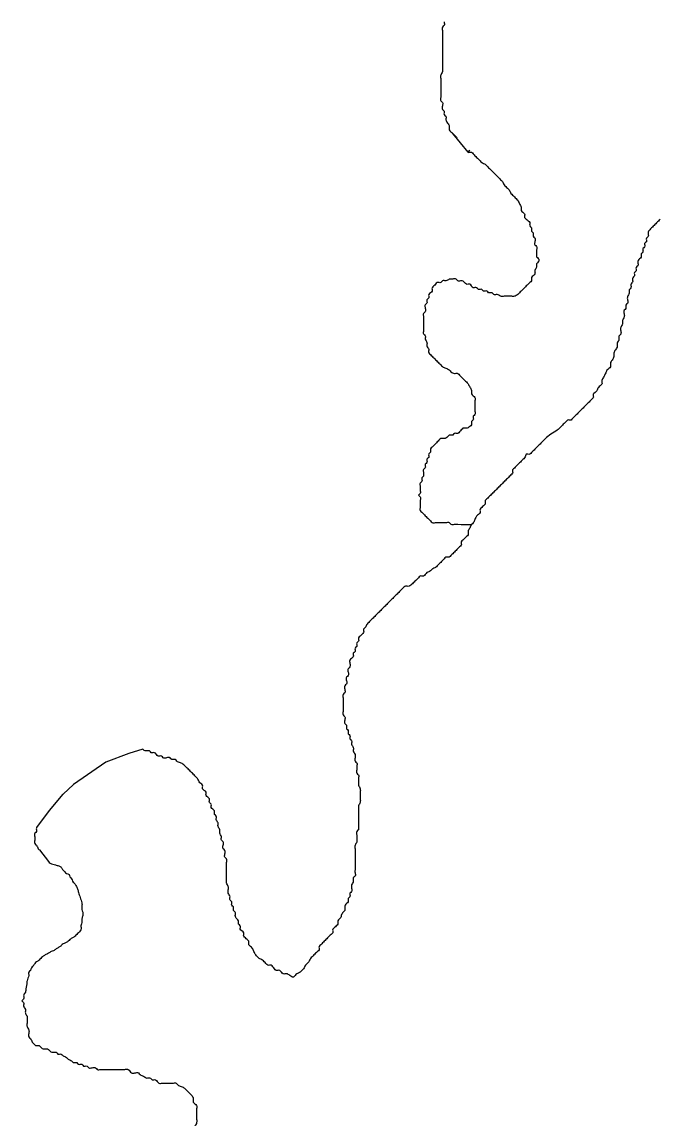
# Model space of a CAD drawing. Extents: x 813775 to 1157140, y 1757555 to 1979907.
# Drawn here: x 1050303 to 1051399, y 1815038 to 1816920 of the extents above; entities that cross this region are included whole.
import ezdxf

# ---------------------------------------------------------------- set-up
doc = ezdxf.new("R2010")
doc.units = 0
doc.layers.add('Level 35', color=7, linetype='Continuous')

msp = doc.modelspace()

# ---------------------------------------------------------------- linework, layer by layer
at = {"layer": 'Level 35'}
for points in [[(1051069.3, 1816696.1), (1051042.9, 1816728.5)], [(1050510.4, 1815671.4), (1050486.9, 1815664.1), (1050447.1, 1815649.3), (1050391.5, 1815611)], [(1050328.7, 1815536.9), (1050350.4, 1815566.5), (1050373.8, 1815594.5), (1050391.5, 1815611)], [(1050333.1, 1815498.5), (1050348.6, 1815478.7)]]:
    msp.add_lwpolyline(points, dxfattribs=at)
for points in [[(1051028.1, 1816919.8), (1051028.1, 1816913.9), (1051025.2, 1816911), (1051025.2, 1816905.1), (1051025.2, 1816899.2), (1051025.2, 1816893.3), (1051025.2, 1816887.4), (1051025.2, 1816881.5), (1051025.2, 1816875.7), (1051025.2, 1816869.8), (1051025.2, 1816863.9), (1051025.2, 1816858), (1051025.2, 1816852.1), (1051025.2, 1816846.2), (1051025.2, 1816840.3), (1051025.2, 1816834.5), (1051022.3, 1816828.6), (1051022.3, 1816822.7), (1051022.3, 1816813.8), (1051022.3, 1816808), (1051022.3, 1816802.1), (1051022.3, 1816796.2), (1051022.3, 1816790.3), (1051022.3, 1816784.4), (1051025.2, 1816781.5), (1051025.2, 1816775.6), (1051025.2, 1816769.7), (1051028.1, 1816766.8), (1051028.1, 1816760.9), (1051031.1, 1816757.9), (1051031.1, 1816752), (1051034, 1816746.2), (1051037, 1816740.3), (1051037, 1816734.4), (1051039.9, 1816731.4), (1051042.9, 1816728.5), (1051045.8, 1816725.6), (1051048.7, 1816722.6), (1051050.2, 1816721.1)], [(1051072.3, 1816699.1), (1051069.3, 1816696.1), (1051075.2, 1816696.1), (1051078.2, 1816693.2), (1051081.1, 1816690.2), (1051084, 1816687.3), (1051087, 1816684.4), (1051089.9, 1816681.4), (1051092.9, 1816678.5), (1051098.7, 1816675.5), (1051101.7, 1816672.6), (1051104.6, 1816669.6), (1051107.6, 1816666.7), (1051110.5, 1816663.8), (1051113.5, 1816660.8), (1051116.4, 1816657.9), (1051119.3, 1816654.9), (1051122.3, 1816652), (1051125.2, 1816649), (1051128.2, 1816646.1), (1051131.1, 1816640.2), (1051134, 1816637.3), (1051137, 1816634.3), (1051139.9, 1816631.4), (1051142.9, 1816625.5), (1051145.8, 1816622.6), (1051148.8, 1816619.6), (1051151.7, 1816616.7), (1051154.6, 1816613.7), (1051157.6, 1816607.8), (1051160.5, 1816602), (1051160.5, 1816596.1), (1051163.5, 1816593.1), (1051166.4, 1816590.2), (1051166.4, 1816584.3), (1051169.3, 1816581.4), (1051172.3, 1816578.4), (1051175.2, 1816575.5), (1051175.2, 1816569.6), (1051178.2, 1816566.6), (1051178.2, 1816560.8), (1051181.1, 1816557.8), (1051181.1, 1816551.9), (1051184.1, 1816549), (1051184.1, 1816543.1), (1051184.1, 1816537.2), (1051187, 1816534.3), (1051187, 1816528.4), (1051187, 1816522.5), (1051187, 1816516.6), (1051189.9, 1816513.7), (1051189.9, 1816507.8), (1051187, 1816504.8), (1051187, 1816499), (1051184.1, 1816493.1), (1051184.1, 1816487.2), (1051181.1, 1816484.2), (1051178.2, 1816481.3), (1051178.2, 1816475.4), (1051175.2, 1816472.5), (1051172.3, 1816469.5), (1051169.3, 1816466.6), (1051166.4, 1816463.6), (1051163.5, 1816460.7), (1051160.5, 1816457.8), (1051157.6, 1816454.8), (1051154.6, 1816451.9), (1051148.8, 1816448.9), (1051142.9, 1816448.9), (1051137, 1816448.9), (1051131.1, 1816448.9), (1051125.2, 1816448.9), (1051119.3, 1816451.9), (1051113.5, 1816451.9), (1051110.5, 1816454.8), (1051104.6, 1816454.8), (1051101.7, 1816457.8), (1051095.8, 1816457.8), (1051092.9, 1816460.7), (1051087, 1816460.7), (1051084, 1816463.6), (1051078.2, 1816463.6), (1051075.2, 1816466.6), (1051072.3, 1816469.5), (1051066.4, 1816469.5), (1051063.4, 1816472.5), (1051057.6, 1816475.4), (1051051.7, 1816475.4), (1051048.7, 1816478.4), (1051042.9, 1816478.4), (1051037, 1816478.4)], [(1051399.1, 1816580.8), (1051396.2, 1816577.9), (1051393.2, 1816574.9), (1051390.3, 1816572), (1051387.3, 1816569), (1051384.4, 1816566.1), (1051381.4, 1816563.2), (1051378.5, 1816557.3), (1051378.5, 1816551.4), (1051375.6, 1816548.4), (1051375.6, 1816542.6), (1051372.6, 1816539.6), (1051372.6, 1816533.7), (1051369.7, 1816530.8), (1051369.7, 1816524.9), (1051366.7, 1816522), (1051366.7, 1816516.1), (1051363.8, 1816513.1), (1051360.9, 1816507.2), (1051360.9, 1816501.4), (1051357.9, 1816498.4), (1051357.9, 1816492.5), (1051355, 1816489.6), (1051355, 1816483.7), (1051352, 1816480.8), (1051352, 1816474.9), (1051349.1, 1816469), (1051349.1, 1816463.1), (1051346.1, 1816460.2), (1051346.1, 1816454.3), (1051343.2, 1816448.4), (1051343.2, 1816442.5), (1051343.2, 1816436.6), (1051340.3, 1816433.7), (1051340.3, 1816427.8), (1051337.3, 1816424.8), (1051337.3, 1816419), (1051337.3, 1816413.1), (1051334.4, 1816407.2), (1051334.4, 1816401.3), (1051331.4, 1816395.4), (1051331.4, 1816389.5), (1051331.4, 1816383.6), (1051328.5, 1816380.7), (1051328.5, 1816374.8), (1051325.5, 1816368.9), (1051325.5, 1816363), (1051322.6, 1816357.2), (1051319.7, 1816351.3), (1051319.7, 1816345.4), (1051316.7, 1816339.5), (1051313.8, 1816333.6), (1051313.8, 1816327.7), (1051310.8, 1816324.8), (1051307.9, 1816321.8), (1051305, 1816315.9), (1051302, 1816310.1), (1051299.1, 1816304.2), (1051299.1, 1816298.3), (1051296.1, 1816295.3), (1051293.2, 1816292.4), (1051290.2, 1816286.5), (1051287.3, 1816283.6), (1051284.4, 1816280.6), (1051284.4, 1816274.7), (1051281.4, 1816271.8), (1051278.5, 1816268.9), (1051275.5, 1816265.9), (1051272.6, 1816263), (1051269.7, 1816260), (1051266.7, 1816257.1), (1051263.8, 1816254.1), (1051260.8, 1816251.2), (1051257.9, 1816248.3), (1051254.9, 1816245.3), (1051252, 1816242.4), (1051249.1, 1816239.4), (1051246.1, 1816236.5), (1051240.2, 1816236.5), (1051237.3, 1816233.5), (1051234.4, 1816230.6), (1051231.4, 1816227.7), (1051228.5, 1816224.7), (1051225.5, 1816221.8), (1051222.6, 1816218.8)], [(1051037, 1816478.4), (1051031.1, 1816475.4), (1051025.2, 1816475.4), (1051022.3, 1816472.5), (1051016.4, 1816472.5), (1051013.4, 1816469.5), (1051010.5, 1816466.6), (1051007.5, 1816463.6), (1051007.5, 1816457.8), (1051004.6, 1816454.8), (1051001.7, 1816451.9), (1051001.7, 1816446), (1050998.7, 1816443), (1050998.7, 1816437.2), (1050995.8, 1816434.2), (1050995.8, 1816428.3), (1050995.8, 1816422.4), (1050992.8, 1816419.5), (1050992.8, 1816413.6), (1050992.8, 1816407.7), (1050992.8, 1816401.8), (1050992.8, 1816396), (1050992.8, 1816390.1), (1050992.8, 1816384.2), (1050995.8, 1816381.2), (1050995.8, 1816375.4), (1050998.7, 1816369.5), (1050998.7, 1816363.6), (1051001.7, 1816357.7), (1051001.7, 1816351.8), (1051004.6, 1816348.9), (1051007.5, 1816345.9), (1051010.5, 1816343), (1051013.4, 1816340), (1051016.4, 1816337.1), (1051019.3, 1816334.2), (1051022.3, 1816331.2), (1051025.2, 1816328.3), (1051031.1, 1816325.3), (1051037, 1816322.4), (1051039.9, 1816319.4), (1051045.8, 1816316.5), (1051051.7, 1816316.5), (1051054.6, 1816313.6), (1051057.6, 1816310.6), (1051060.5, 1816307.7), (1051063.4, 1816304.7), (1051066.4, 1816301.8), (1051069.3, 1816298.8), (1051072.3, 1816293), (1051075.2, 1816287.1), (1051075.2, 1816281.2), (1051078.2, 1816278.2), (1051081.1, 1816275.3), (1051081.1, 1816269.4), (1051081.1, 1816263.5), (1051081.1, 1816257.6), (1051081.1, 1816251.8), (1051081.1, 1816245.9), (1051078.2, 1816242.9), (1051078.2, 1816237), (1051075.2, 1816234.1), (1051075.2, 1816228.2), (1051072.3, 1816225.3), (1051066.4, 1816222.3), (1051060.5, 1816222.3), (1051057.6, 1816219.4), (1051054.6, 1816216.4), (1051051.7, 1816213.5), (1051045.8, 1816213.5), (1051042.9, 1816210.6), (1051037, 1816210.6), (1051034, 1816207.6), (1051028.1, 1816204.7), (1051022.3, 1816204.7), (1051019.3, 1816201.7), (1051016.4, 1816198.8), (1051013.4, 1816195.8), (1051010.5, 1816192.9), (1051007.5, 1816190), (1051004.6, 1816187), (1051004.6, 1816181.1), (1051001.7, 1816178.2), (1051001.7, 1816172.3), (1050998.7, 1816169.3), (1050998.7, 1816163.5), (1050995.8, 1816160.5), (1050995.8, 1816154.6), (1050992.8, 1816151.7), (1050992.8, 1816145.8), (1050992.8, 1816139.9)], [(1051222.6, 1816218.8), (1051201.7, 1816204.1), (1051198.8, 1816201.1), (1051195.8, 1816198.2), (1051192.9, 1816195.3), (1051189.9, 1816192.3), (1051187, 1816189.4), (1051184.1, 1816186.4), (1051181.1, 1816183.5), (1051178.2, 1816180.5), (1051175.2, 1816177.6), (1051169.3, 1816177.6), (1051166.4, 1816171.7), (1051163.5, 1816168.8), (1051160.5, 1816165.8), (1051157.6, 1816162.9), (1051154.6, 1816159.9), (1051151.7, 1816157), (1051148.8, 1816154.1), (1051145.8, 1816151.1), (1051145.8, 1816145.2), (1051142.9, 1816142.3), (1051139.9, 1816139.3), (1051137, 1816136.4), (1051134, 1816133.5), (1051131.1, 1816130.5), (1051128.2, 1816127.6), (1051125.2, 1816124.6), (1051122.3, 1816121.7), (1051119.3, 1816118.7), (1051116.4, 1816115.8), (1051113.5, 1816112.9), (1051110.5, 1816109.9), (1051107.6, 1816107), (1051104.6, 1816104), (1051101.7, 1816101.1), (1051098.7, 1816098.1), (1051098.7, 1816092.3), (1051095.8, 1816089.3), (1051092.9, 1816086.4), (1051089.9, 1816083.4), (1051089.9, 1816077.5), (1051087, 1816074.6), (1051084, 1816071.7), (1051081.1, 1816065.8), (1051078.2, 1816059.9), (1051075.2, 1816056.9), (1051072.3, 1816051.1), (1051069.3, 1816045.2), (1051069.3, 1816039.3), (1051066.4, 1816036.3), (1051063.4, 1816033.4), (1051060.5, 1816030.5), (1051057.6, 1816027.5), (1051057.6, 1816021.6), (1051054.6, 1816018.7), (1051051.7, 1816015.7), (1051048.7, 1816012.8), (1051045.8, 1816009.9), (1051042.9, 1816006.9), (1051039.9, 1816004), (1051037, 1816001), (1051031.1, 1816001), (1051028.1, 1815998.1), (1051025.2, 1815995.1), (1051022.3, 1815992.2), (1051019.3, 1815989.3), (1051016.4, 1815986.3), (1051013.4, 1815983.4), (1051007.5, 1815980.4), (1051004.6, 1815977.5), (1050998.7, 1815974.5), (1050995.8, 1815971.6), (1050992.8, 1815968.7), (1050987, 1815968.7), (1050984, 1815965.7), (1050981.1, 1815962.8), (1050978.1, 1815959.8), (1050975.2, 1815956.9), (1050972.2, 1815953.9), (1050966.4, 1815951), (1050960.5, 1815951), (1050957.5, 1815948.1), (1050954.6, 1815945.1)], [(1050992.8, 1816139.9), (1050989.9, 1816137), (1050989.9, 1816131.1), (1050987, 1816128.1), (1050987, 1816122.3), (1050987, 1816116.4), (1050987, 1816110.5), (1050984, 1816107.5), (1050987, 1816104.6), (1050987, 1816098.7), (1050987, 1816092.8), (1050987, 1816086.9), (1050987, 1816081.1), (1050989.9, 1816078.1), (1050992.8, 1816075.2), (1050995.8, 1816072.2), (1050998.7, 1816069.3), (1051001.7, 1816066.3), (1051004.6, 1816063.4), (1051007.5, 1816060.5), (1051013.4, 1816060.5), (1051019.3, 1816060.5), (1051025.2, 1816060.5), (1051031.1, 1816060.5), (1051037, 1816060.5), (1051039.9, 1816057.5), (1051045.8, 1816057.5), (1051051.7, 1816057.5), (1051075.2, 1816056.9)], [(1050954.6, 1815945.1), (1050951.7, 1815942.2), (1050948.7, 1815939.2), (1050945.8, 1815936.3), (1050942.8, 1815933.3), (1050939.9, 1815930.4), (1050936.9, 1815927.5), (1050934, 1815924.5), (1050931.1, 1815921.6), (1050928.1, 1815918.6), (1050925.2, 1815915.7), (1050922.2, 1815912.7), (1050919.3, 1815909.8), (1050916.4, 1815906.9), (1050913.4, 1815903.9), (1050910.5, 1815901), (1050907.5, 1815898), (1050904.6, 1815895.1), (1050901.6, 1815892.1), (1050898.7, 1815889.2), (1050895.8, 1815886.3), (1050892.8, 1815880.4), (1050889.9, 1815877.4), (1050889.9, 1815871.5), (1050886.9, 1815868.6), (1050884, 1815865.7), (1050881.1, 1815862.7), (1050881.1, 1815856.8), (1050878.1, 1815853.9), (1050878.1, 1815848), (1050875.2, 1815845.1), (1050875.2, 1815839.2), (1050872.2, 1815836.2), (1050872.2, 1815830.3), (1050869.3, 1815827.4), (1050866.3, 1815824.5), (1050866.3, 1815818.6), (1050866.3, 1815812.7), (1050863.4, 1815809.7), (1050863.4, 1815803.9), (1050863.4, 1815798), (1050860.5, 1815795), (1050860.5, 1815789.1), (1050860.5, 1815783.3), (1050857.5, 1815780.3), (1050857.5, 1815774.4), (1050857.5, 1815768.5), (1050854.6, 1815765.6), (1050854.6, 1815759.7), (1050854.6, 1815753.8), (1050854.6, 1815747.9), (1050854.6, 1815742), (1050854.6, 1815736.2), (1050854.6, 1815730.3), (1050857.5, 1815727.3), (1050857.5, 1815721.4), (1050857.5, 1815715.6), (1050860.5, 1815712.6), (1050860.5, 1815706.7), (1050863.4, 1815703.8), (1050863.4, 1815697.9), (1050866.3, 1815695), (1050866.3, 1815689.1), (1050869.3, 1815686.1), (1050869.3, 1815680.2), (1050872.2, 1815674.4), (1050872.2, 1815668.5), (1050875.2, 1815662.6), (1050875.2, 1815656.7), (1050875.2, 1815650.8), (1050878.1, 1815647.9), (1050878.1, 1815642), (1050878.1, 1815636.1), (1050878.1, 1815630.2), (1050881.1, 1815627.3), (1050881.1, 1815621.4), (1050881.1, 1815615.5), (1050881.1, 1815609.6), (1050884, 1815603.7), (1050884, 1815597.8), (1050884, 1815592), (1050884, 1815586.1), (1050884, 1815580.2), (1050881.1, 1815574.3), (1050881.1, 1815568.4), (1050881.1, 1815562.5), (1050881.1, 1815556.6), (1050881.1, 1815550.8), (1050881.1, 1815544.9), (1050881.1, 1815539), (1050881.1, 1815533.1)], [(1050669.2, 1815386), (1050669.2, 1815391.8), (1050666.3, 1815394.8), (1050666.3, 1815400.7), (1050663.4, 1815403.6), (1050663.4, 1815409.5), (1050660.4, 1815412.4), (1050660.4, 1815418.3), (1050657.5, 1815424.2), (1050657.5, 1815430.1), (1050657.5, 1815436), (1050654.5, 1815441.9), (1050654.5, 1815447.8), (1050654.5, 1815453.6), (1050654.5, 1815459.5), (1050654.5, 1815465.4), (1050654.5, 1815471.3), (1050654.5, 1815477.2), (1050654.5, 1815483.1), (1050651.6, 1815486), (1050651.6, 1815491.9), (1050651.6, 1815497.8), (1050648.6, 1815500.7), (1050648.6, 1815506.6), (1050648.6, 1815512.5), (1050645.7, 1815515.4), (1050645.7, 1815521.3), (1050642.8, 1815527.2), (1050642.8, 1815533.1), (1050639.8, 1815539), (1050639.8, 1815544.9), (1050636.9, 1815550.8), (1050636.9, 1815556.6), (1050633.9, 1815559.6), (1050633.9, 1815565.5), (1050631, 1815568.4), (1050628.1, 1815571.4), (1050628.1, 1815577.2), (1050625.1, 1815580.2), (1050625.1, 1815586.1), (1050622.2, 1815589), (1050619.2, 1815592), (1050619.2, 1815597.8), (1050616.3, 1815600.8), (1050613.3, 1815603.7), (1050613.3, 1815609.6), (1050610.4, 1815612.6), (1050607.5, 1815615.5), (1050604.5, 1815621.4), (1050601.6, 1815624.3), (1050598.6, 1815627.3), (1050595.7, 1815630.2), (1050592.8, 1815633.2), (1050589.8, 1815636.1), (1050586.9, 1815639), (1050583.9, 1815642), (1050581, 1815644.9), (1050575.1, 1815647.9), (1050569.2, 1815650.8), (1050566.3, 1815653.8), (1050560.4, 1815653.8), (1050557.5, 1815656.7), (1050551.6, 1815656.7), (1050545.7, 1815656.7), (1050542.7, 1815659.6), (1050536.9, 1815659.6), (1050533.9, 1815662.6), (1050531, 1815665.5), (1050525.1, 1815665.5), (1050522.2, 1815668.5), (1050516.3, 1815668.5), (1050510.4, 1815671.4)], [(1050328.7, 1815536.9), (1050328, 1815536), (1050328, 1815530.2), (1050325.1, 1815527.2), (1050325.1, 1815521.3), (1050325.1, 1815515.4), (1050325.1, 1815509.6), (1050328, 1815506.6), (1050330.9, 1815500.7), (1050333.1, 1815498.5)], [(1050881.1, 1815533.1), (1050878.1, 1815530.2), (1050878.1, 1815524.3), (1050878.1, 1815518.4), (1050878.1, 1815512.5), (1050875.2, 1815506.6), (1050875.2, 1815500.7), (1050875.2, 1815494.8), (1050875.2, 1815489), (1050875.2, 1815483.1), (1050875.2, 1815477.2), (1050875.2, 1815471.3), (1050875.2, 1815465.4), (1050875.2, 1815459.5), (1050875.2, 1815453.6), (1050872.2, 1815450.7), (1050872.2, 1815444.8), (1050869.3, 1815438.9), (1050869.3, 1815433), (1050869.3, 1815427.2), (1050866.3, 1815424.2), (1050866.3, 1815418.3), (1050863.4, 1815415.4), (1050863.4, 1815409.5), (1050860.5, 1815406.6), (1050857.5, 1815400.7), (1050857.5, 1815394.8), (1050854.6, 1815391.8), (1050851.6, 1815386), (1050848.7, 1815380.1), (1050845.7, 1815377.1), (1050845.7, 1815371.2), (1050842.8, 1815368.3), (1050839.9, 1815365.4), (1050836.9, 1815362.4), (1050836.9, 1815356.5), (1050834, 1815353.6), (1050831, 1815350.6), (1050828.1, 1815347.7), (1050825.2, 1815344.8), (1050822.2, 1815341.8), (1050819.3, 1815338.9), (1050816.3, 1815335.9), (1050813.4, 1815333), (1050813.4, 1815327.1), (1050810.4, 1815324.2), (1050807.5, 1815321.2), (1050804.6, 1815318.3), (1050801.6, 1815315.3), (1050798.7, 1815312.4), (1050795.7, 1815306.5), (1050792.8, 1815303.6), (1050789.9, 1815300.6), (1050786.9, 1815294.7), (1050784, 1815291.8), (1050781, 1815288.8), (1050775.1, 1815285.9), (1050772.2, 1815283), (1050769.3, 1815280), (1050763.4, 1815283), (1050757.5, 1815285.9), (1050751.6, 1815285.9), (1050748.7, 1815288.8), (1050745.7, 1815291.8), (1050739.8, 1815291.8), (1050736.9, 1815294.7), (1050734, 1815297.7), (1050731, 1815300.6), (1050725.1, 1815300.6), (1050722.2, 1815303.6), (1050719.3, 1815306.5), (1050716.3, 1815309.4), (1050710.4, 1815312.4), (1050707.5, 1815315.3), (1050704.5, 1815318.3), (1050701.6, 1815324.2), (1050698.7, 1815330), (1050695.7, 1815333), (1050692.8, 1815335.9), (1050692.8, 1815341.8), (1050689.8, 1815344.8), (1050686.9, 1815347.7), (1050684, 1815350.6), (1050684, 1815356.5), (1050681, 1815359.5), (1050678.1, 1815362.4), (1050678.1, 1815368.3), (1050675.1, 1815371.2), (1050675.1, 1815377.1), (1050672.2, 1815380.1), (1050669.2, 1815386)], [(1050348.6, 1815478.7), (1050351.5, 1815475.7), (1050355.9, 1815474.2), (1050360.4, 1815472.8), (1050366.2, 1815471.3), (1050370.6, 1815468.4), (1050373.6, 1815463.9), (1050376.5, 1815461), (1050379.5, 1815458.1), (1050383.9, 1815456.6), (1050385.4, 1815452.2), (1050388.3, 1815449.2), (1050389.8, 1815444.8), (1050392.7, 1815441.9), (1050395.7, 1815437.5), (1050398.6, 1815431.6), (1050400.1, 1815425.7), (1050401.5, 1815421.3), (1050403, 1815416.9), (1050404.5, 1815412.4), (1050406, 1815408), (1050406, 1815402.1), (1050406, 1815396.3), (1050407.4, 1815391.8), (1050407.4, 1815386), (1050406, 1815380.1), (1050406, 1815374.2), (1050404.5, 1815369.8), (1050404.5, 1815363.9), (1050403, 1815359.5), (1050400.1, 1815356.5), (1050397.1, 1815353.6), (1050394.2, 1815350.6), (1050389.8, 1815347.7), (1050385.4, 1815344.8), (1050382.4, 1815341.8), (1050378, 1815338.9), (1050373.6, 1815337.4), (1050370.6, 1815334.5), (1050366.2, 1815331.5), (1050361.8, 1815328.6), (1050357.4, 1815325.6), (1050353, 1815324.2), (1050348.6, 1815321.2), (1050342.7, 1815318.3), (1050338.3, 1815315.3), (1050335.3, 1815312.4), (1050332.4, 1815309.4), (1050328, 1815306.5), (1050325.1, 1815303.6), (1050322.1, 1815299.1), (1050319.2, 1815296.2), (1050317.7, 1815291.8), (1050314.8, 1815288.8), (1050314.8, 1815283), (1050313.3, 1815278.5), (1050311.8, 1815274.1), (1050311.7, 1815271.3)], [(1050311.7, 1815271.3), (1050310, 1815260.3), (1050308.9, 1815254.3), (1050305.9, 1815248.4), (1050305.9, 1815242.5), (1050303, 1815239.5), (1050305.9, 1815236.6), (1050305.9, 1815230.7), (1050308.9, 1815224.8), (1050308.9, 1815218.9), (1050311.8, 1815213.1), (1050311.8, 1815207.2), (1050311.8, 1815201.3), (1050311.8, 1815195.4), (1050314.8, 1815189.5), (1050314.8, 1815183.6), (1050314.8, 1815177.7), (1050317.7, 1815174.8), (1050320.6, 1815168.9), (1050323.6, 1815166), (1050326.5, 1815163), (1050332.4, 1815163), (1050335.3, 1815160.1), (1050341.2, 1815157.1), (1050347.1, 1815157.1), (1050350.1, 1815154.2), (1050355.9, 1815151.3), (1050361.8, 1815151.3), (1050364.8, 1815148.3), (1050370.6, 1815148.3), (1050373.6, 1815145.4), (1050379.5, 1815142.4), (1050382.4, 1815139.5), (1050388.3, 1815136.5), (1050391.2, 1815133.6), (1050397.1, 1815133.6), (1050400.1, 1815130.7), (1050406, 1815130.7), (1050408.9, 1815127.7), (1050414.8, 1815127.7), (1050417.7, 1815124.8), (1050423.6, 1815124.8), (1050429.5, 1815124.8), (1050432.4, 1815121.8), (1050438.3, 1815121.8), (1050444.2, 1815121.8), (1050450.1, 1815121.8), (1050456, 1815121.8), (1050461.8, 1815121.8), (1050467.7, 1815121.8), (1050473.6, 1815121.8), (1050479.5, 1815121.8), (1050485.4, 1815121.8), (1050488.3, 1815118.9), (1050491.3, 1815115.9), (1050497.1, 1815115.9), (1050503, 1815115.9), (1050506, 1815113), (1050511.9, 1815110.1), (1050517.7, 1815107.1), (1050523.6, 1815107.1), (1050526.6, 1815104.2), (1050532.4, 1815104.2), (1050535.4, 1815101.2), (1050538.3, 1815098.3), (1050544.2, 1815098.3), (1050550.1, 1815098.3), (1050556, 1815098.3), (1050561.9, 1815098.3), (1050567.8, 1815098.3), (1050570.7, 1815095.3), (1050576.6, 1815092.4), (1050582.5, 1815089.5), (1050585.4, 1815086.5), (1050588.3, 1815083.6), (1050591.3, 1815080.6), (1050594.2, 1815077.7), (1050597.2, 1815071.8), (1050597.2, 1815065.9), (1050600.1, 1815063), (1050603.1, 1815060), (1050603.1, 1815054.1), (1050603.1, 1815048.3), (1050603.1, 1815042.4), (1050603.1, 1815036.5), (1050603.1, 1815030.6), (1050600.1, 1815024.7), (1050597.2, 1815018.8), (1050597.2, 1815012.9), (1050594.2, 1815010), (1050594.2, 1815004.1)]]:
    msp.add_spline(points, degree=3, dxfattribs=at)

doc.saveas('drawing.dxf')
